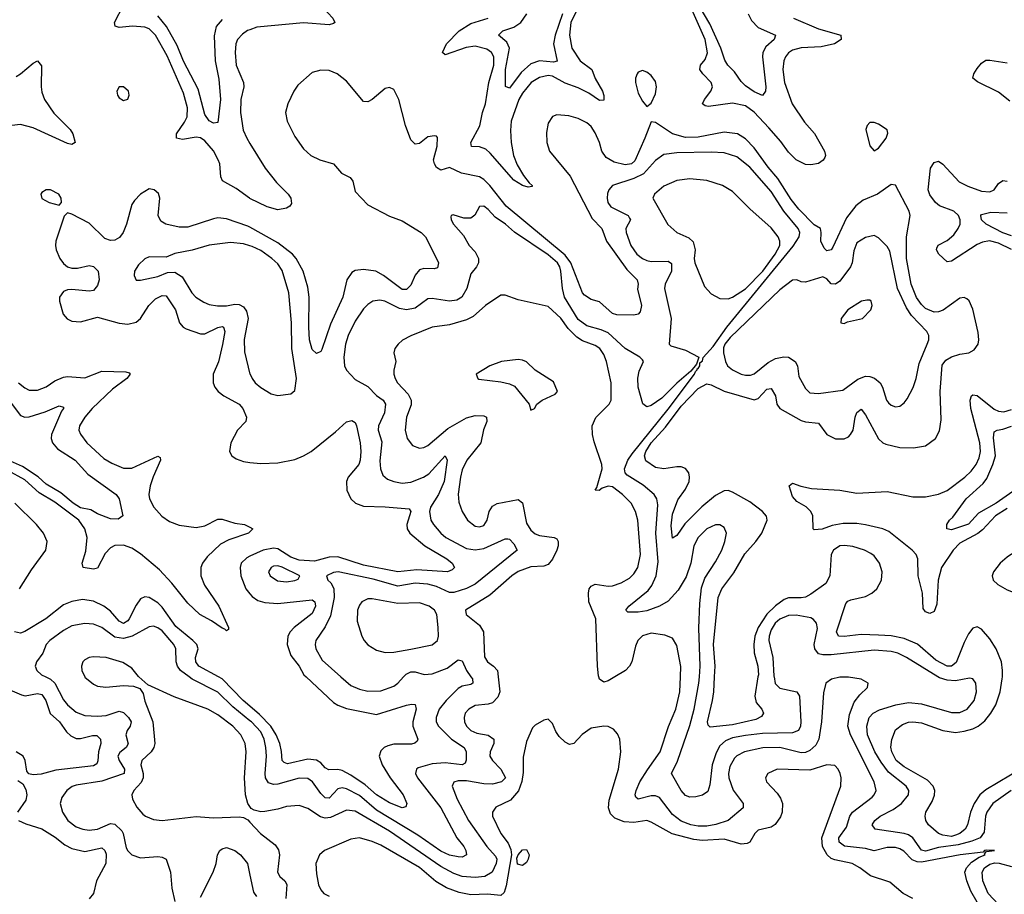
# Model space of a CAD drawing. Header units: inches. Extents: x 1843162 to 1959474, y 907081 to 1016326.
# Tile 377 of 656: x 1898927 to 1903517, y 948987 to 953062. Entities that reach past the tile are written whole.
import ezdxf

# ---------------------------------------------------------------- set-up
doc = ezdxf.new("R2010")
doc.units = ezdxf.units.IN
doc.header["$MEASUREMENT"] = 0
for name, color, linetype in [('B8994', 7, 'Continuous'), ('B8995', 7, 'Continuous'), ('B9904', 7, 'Continuous'), ('B9905', 7, 'Continuous')]:
    doc.layers.add(name, color=color, linetype=linetype)

msp = doc.modelspace()

# ---------------------------------------------------------------- linework, layer by layer
at = {"layer": 'B8994', "color": 5}
for points, elevation in [([(1899048.5, 950000), (1899070, 949989.1), (1899090, 949970.8), (1899130, 949892.7), (1899149.7, 949869.7), (1899190, 949836.1), (1899230, 949819.2), (1899290, 949817.2), (1899330, 949819.4), (1899390, 949839.3), (1899410, 949834.4), (1899433.9, 949810), (1899446, 949790), (1899441.6, 949770), (1899427.3, 949750), (1899420.8, 949730), (1899431.9, 949688.1), (1899422.5, 949670), (1899392.9, 949647.1), (1899384.5, 949630), (1899389.6, 949610), (1899414.4, 949570), (1899413.3, 949550), (1899310, 949514.5), (1899190, 949495.3), (1899171.7, 949488.3), (1899145.8, 949470), (1899122.5, 949437.5), (1899115.2, 949410), (1899126.7, 949370), (1899150.3, 949330), (1899190, 949301.6), (1899220.5, 949290), (1899250, 949285.7), (1899290, 949290.1), (1899350, 949316), (1899370, 949312.7), (1899402.6, 949282.6), (1899409.7, 949269.7), (1899422.6, 949202.6), (1899430, 949189.2), (1899450, 949171.2), (1899490, 949156.3), (1899570, 949162.7), (1899590, 949159.4), (1899608.8, 949150), (1899630.2, 949090), (1899635.6, 949015.6), (1899650, 948953.4)], 640), ([(1899229.6, 950000), (1899230, 949999.1), (1899270, 949966), (1899290, 949957.3), (1899328.5, 949951.5), (1899410, 949958.9), (1899457.1, 949957.1), (1899486, 949946), (1899502.8, 949922.8), (1899510, 949886.8), (1899547.5, 949790), (1899556.3, 949690), (1899552.2, 949670), (1899539.5, 949650), (1899495.3, 949610), (1899490.8, 949590), (1899502, 949550), (1899501.5, 949530), (1899492.1, 949507.9), (1899458.3, 949470), (1899448.9, 949450), (1899452.2, 949430), (1899472.5, 949392.5), (1899500, 949360), (1899513.4, 949350), (1899550, 949335.6), (1899590, 949330.2), (1899750, 949349), (1899830, 949342.7), (1899950, 949347.7), (1899970, 949344.6), (1899990, 949334.4), (1900000, 949323.5)], 660), ([(1900000, 949395.3), (1899989.8, 949409.8), (1899978.8, 949450), (1899975.2, 949530), (1899982.8, 949650), (1899978, 949690), (1899958.1, 949730), (1899920.6, 949770), (1899850, 949823), (1899803.1, 949850), (1899646.9, 949906.9), (1899523.3, 949963.3), (1899482, 950000)], 660), ([(1900000, 949795.3), (1899920.1, 949860.1), (1899850, 949928.6), (1899730, 949989.9), (1899716.5, 950000)], 640), ([(1900000, 949862.9), (1899968.4, 949890), (1899871.2, 949990), (1899853.1, 950000)], 620), ([(1898870, 949944.4), (1898935.6, 949915.6), (1898951.7, 949911.7), (1899010, 949923.1), (1899030, 949918.4), (1899048.1, 949890), (1899069.2, 949829.2), (1899111.9, 949790), (1899144.4, 949744.4), (1899164.8, 949724.8), (1899190, 949712.7), (1899210, 949712.5), (1899266, 949726), (1899285.9, 949725.9), (1899303.9, 949710), (1899305.5, 949690), (1899293.6, 949650), (1899291.2, 949608.8), (1899285.7, 949594.3), (1899270, 949585.6), (1899094.9, 949565.1), (1899027.1, 949547.1), (1898990, 949542.7), (1898968.5, 949548.5), (1898960.1, 949560.1), (1898952.8, 949610), (1898943.1, 949630), (1898910, 949649.8)], 620), ([(1898917.5, 949517.5), (1898940.8, 949500.8), (1898955, 949475), (1898959.5, 949450), (1898954.6, 949425.4), (1898916, 949370)], 620), ([(1898921.3, 949330), (1898954.6, 949314.6), (1899030, 949292.1), (1899092.7, 949252.7), (1899136.8, 949216.8), (1899170, 949200.1), (1899230, 949186.5), (1899310, 949202.5), (1899323.5, 949190), (1899330, 949174.4), (1899328.5, 949130), (1899285.1, 949050), (1899270.9, 948990), (1899250, 948966)], 620), ([(1899770, 948973.4), (1899828, 949090), (1899842.4, 949130), (1899848.5, 949170), (1899859.3, 949190), (1899870, 949198.9), (1899890, 949204), (1899930, 949190.9), (1899956.5, 949170), (1899988.2, 949130), (1900000, 949075.9)], 640)]:
    msp.add_lwpolyline(points, dxfattribs=dict(at, elevation=elevation))
at = {"layer": 'B8995', "color": 5}
for points, elevation in [([(1900000, 952229.3), (1899998.5, 952230), (1899935.6, 952275.6), (1899871.7, 952311.7), (1899865, 952330), (1899859.7, 952390), (1899852.5, 952410), (1899830.7, 952450.7), (1899790, 952498.2), (1899770, 952511.1), (1899750, 952515.2), (1899684.8, 952504.8), (1899656.9, 952510), (1899658, 952530), (1899695.6, 952584.4), (1899708, 952610), (1899708.6, 952651.4), (1899690, 952719.8), (1899614.3, 952894.3), (1899559, 952990), (1899530, 953019.2), (1899510, 953028.1), (1899452.1, 953032.1), (1899390, 953026.4), (1899371.4, 953031.4), (1899368.5, 953050), (1899409.9, 953130)], 580), ([(1899870, 953062.5), (1899843.1, 953030), (1899833.4, 952986.6), (1899838.4, 952870), (1899854.6, 952785.4), (1899863.2, 952690), (1899850, 952584), (1899830, 952580.5), (1899810, 952591.2), (1899790, 952620.7), (1899758.8, 952738.8), (1899690, 952869), (1899661.4, 952941.4), (1899610.7, 953030), (1899570, 953079.7)], 560), ([(1900000, 953015.7), (1899988.6, 953011.4), (1899964.7, 952995.3), (1899942.5, 952970), (1899934.1, 952950), (1899931.2, 952908.8), (1899935.7, 952850), (1899970.5, 952770), (1899971, 952750), (1899958, 952690), (1899955.4, 952630), (1899967.8, 952547.8), (1899985.2, 952510), (1900000, 952486.1)], 580), ([(1898910, 952797.9), (1898930.2, 952809.8), (1898990, 952860.2), (1899010.1, 952870.1), (1899027.9, 952847.9), (1899026.1, 952750), (1899030, 952724.4), (1899042.7, 952690), (1899086, 952626), (1899161.5, 952550), (1899173.9, 952530), (1899184.9, 952490), (1899170, 952480.4), (1899150, 952485.6), (1898990, 952559), (1898930, 952573.3), (1898889.9, 952569.9)], 580), ([(1900000, 952095.2), (1899990, 952100.8), (1899890, 952134.7), (1899850, 952138.5), (1899830, 952135.1), (1899710, 952095.9), (1899670, 952095.8), (1899607.3, 952110), (1899584.2, 952124.2), (1899572.2, 952150), (1899579.2, 952230), (1899572.9, 952252.9), (1899553.2, 952270), (1899530, 952274.5), (1899490, 952249.5), (1899461, 952219), (1899450, 952200.9), (1899424.6, 952110), (1899408.4, 952070), (1899392.6, 952047.4), (1899370, 952034.6), (1899350, 952032.7), (1899323.1, 952043.1), (1899250, 952113.5), (1899170, 952156), (1899150, 952162), (1899133.7, 952146.3), (1899095.5, 952030), (1899093.4, 952010), (1899096.5, 951990), (1899113.2, 951950), (1899130, 951926.2), (1899150, 951911.1), (1899170, 951904.8), (1899195.7, 951904.3), (1899250, 951916.1), (1899270, 951912.7), (1899292.4, 951890), (1899296.5, 951850), (1899290, 951823.7), (1899270, 951800.7), (1899250, 951796.9), (1899170, 951805), (1899150, 951804.1), (1899130, 951796.1), (1899112.7, 951770), (1899112.4, 951750), (1899129.5, 951689.5), (1899148.2, 951668.2), (1899170, 951657.2), (1899210, 951654.7), (1899290, 951676.2), (1899390, 951647.8), (1899430, 951642.9), (1899470, 951653), (1899490, 951669.2), (1899529.3, 951730), (1899559, 951761), (1899590, 951776.4), (1899610, 951775.3), (1899652.9, 951710), (1899671.6, 951650), (1899689.3, 951629.3), (1899701.9, 951621.9), (1899770, 951598.2), (1899790, 951598), (1899850, 951628.3), (1899870, 951633.3), (1899877.4, 951630), (1899882.8, 951610), (1899872, 951548), (1899852.7, 951467.3), (1899828.7, 951410), (1899828.4, 951370), (1899836.6, 951350), (1899851.9, 951330), (1899878.8, 951310), (1899950.1, 951270), (1899966.1, 951250), (1899984.2, 951210), (1899981.1, 951190), (1899942, 951150), (1899910.3, 951090), (1899905.3, 951050), (1899914.9, 951030), (1899935.3, 951015.3), (1899970, 951003.2), (1900000, 950999.5)], 620), ([(1900000, 952008.2), (1899970, 952017.6), (1899910, 952024.2), (1899810, 952012.2), (1899730, 951988.7), (1899650, 951973.3), (1899610, 951956), (1899530, 951958), (1899510, 951948.3), (1899480, 951920), (1899462.3, 951890), (1899459.5, 951870), (1899470, 951848.7), (1899490, 951849.1), (1899570, 951866.1), (1899615.7, 951884.3), (1899650, 951885.2), (1899683.7, 951863.7), (1899729.6, 951789.6), (1899747.7, 951770), (1899785.6, 951745.6), (1899810, 951735.6), (1899848.4, 951728.4), (1899890, 951729.6), (1899930, 951736.9), (1899950, 951735.6), (1899970, 951724.1), (1899984.1, 951704.1), (1899991.6, 951670), (1899972.6, 951572.6), (1899974.2, 951514.2), (1900000, 951411.1)], 640), ([(1898921.5, 951370), (1898950, 951346.4), (1898970, 951336.2), (1899010, 951335.5), (1899050, 951350.7), (1899090, 951379.9), (1899130, 951396.6), (1899150, 951400.1), (1899230, 951394.1), (1899310, 951423.7), (1899421.2, 951421.2), (1899437, 951417), (1899441.1, 951410), (1899426.2, 951390), (1899358.8, 951341.2), (1899264.7, 951250), (1899230.7, 951210), (1899204.8, 951170), (1899202.7, 951150), (1899210.1, 951130.1), (1899239.8, 951090), (1899318.1, 951018.1), (1899355.4, 950995.4), (1899410, 950972.2), (1899450, 950973.2), (1899570, 951028.8), (1899582, 951022), (1899583.6, 951010), (1899548.3, 950931.7), (1899534.9, 950890), (1899528.2, 950850), (1899531.8, 950830), (1899552.1, 950790), (1899589.4, 950749.4), (1899624.5, 950724.5), (1899670, 950707.3), (1899750, 950695.7), (1899790, 950703.4), (1899850, 950734.6), (1899870, 950735.3), (1899930, 950716.6), (1899974.8, 950710), (1900000, 950697)], 580), ([(1898803.3, 951383.3), (1898930, 951217.5), (1898950, 951209.5), (1898970, 951212), (1899045, 951235), (1899110, 951262.6), (1899130, 951256), (1899131.4, 951250), (1899121.7, 951238.3), (1899074.1, 951130), (1899072.7, 951110), (1899079.5, 951090), (1899102.9, 951062.9), (1899184.9, 951010), (1899244.6, 950944.6), (1899376.3, 950850), (1899390.4, 950830), (1899406.8, 950750), (1899385.8, 950734.2), (1899350, 950736.9), (1899290, 950759.7), (1899257.5, 950777.5), (1899210, 950788.3), (1899175.7, 950810), (1899117.6, 950857.6), (1899050, 950898.1), (1899012.8, 950932.8), (1898940.4, 950980.4), (1898870, 951011.8)], 560), ([(1900000, 950676.4), (1899993.7, 950670), (1899901.4, 950638.6), (1899862, 950618), (1899800.4, 950559.6), (1899779, 950530), (1899770.5, 950510), (1899771.4, 950470), (1899787.5, 950427.5), (1899855.1, 950330), (1899900.3, 950230), (1899899.6, 950220.4), (1899890, 950214), (1899882.6, 950222.6), (1899870, 950226.5), (1899820.7, 950260.7), (1899767.1, 950290), (1899710, 950343.7), (1899636.1, 950436.1), (1899578.3, 950498.3), (1899490, 950573.7), (1899450, 950600.3), (1899410, 950612.9), (1899370, 950611.9), (1899350, 950601), (1899324.5, 950575.5), (1899290, 950506.5), (1899270, 950501.4), (1899222, 950510), (1899217.3, 950530), (1899234.4, 950585.6), (1899241.3, 950650), (1899230.6, 950690), (1899201.7, 950730), (1899090, 950813.4), (1899017.6, 950857.6), (1898950, 950917.8), (1898790, 951004.3)], 580), ([(1898926.2, 950410), (1898981.6, 950498.4), (1899047.9, 950590), (1899053.9, 950630), (1899038.1, 950670), (1899005.2, 950710), (1898903.4, 950810)], 620), ([(1900000, 950561.7), (1899985.2, 950554.8), (1899959.6, 950530), (1899953.9, 950510), (1899958.1, 950470), (1899981, 950410), (1900000, 950387)], 620), ([(1899853.1, 950000), (1899762.3, 950050), (1899748.1, 950070), (1899746.9, 950090), (1899757.9, 950130), (1899751.9, 950150), (1899733.6, 950170), (1899654.2, 950234.2), (1899590, 950325.4), (1899570, 950344.6), (1899530, 950369.2), (1899510, 950372.3), (1899490, 950363.5), (1899470, 950334.5), (1899437.2, 950270), (1899430, 950260.4), (1899410, 950249), (1899390, 950259.3), (1899350, 950306.5), (1899318.1, 950330), (1899270, 950352.4), (1899220, 950360), (1899170, 950351.2), (1899130, 950335.4), (1899048.8, 950270), (1898950, 950210.8), (1898930, 950203.7), (1898903.1, 950210)], 620), ([(1899716.5, 950000), (1899676.6, 950030), (1899662.2, 950050), (1899656.4, 950070), (1899654.3, 950130), (1899645.9, 950150), (1899590, 950214), (1899570, 950229.1), (1899550, 950235.4), (1899530, 950232.6), (1899450.4, 950189.6), (1899410, 950177.9), (1899370, 950185.5), (1899310, 950229.2), (1899270, 950245.7), (1899230, 950248.5), (1899170, 950237.2), (1899130, 950216.3), (1899067.1, 950170), (1899050.2, 950150), (1899034.7, 950110), (1899004.9, 950070), (1899001.4, 950058.6), (1898999, 950050), (1899006.5, 950030), (1899028.9, 950010), (1899048.5, 950000)], 640), ([(1899482, 950000), (1899481, 950001), (1899450, 950040.7), (1899407.6, 950067.6), (1899330, 950090.6), (1899270, 950094), (1899250, 950090.9), (1899230, 950079.7), (1899220.3, 950070), (1899214.9, 950050), (1899216.5, 950030), (1899229.6, 950000)], 660)]:
    msp.add_lwpolyline(points, dxfattribs=dict(at, elevation=elevation))
at = {"layer": 'B8995', "color": 5, "elevation": 620}
for points in [[(1899410, 952749.3), (1899390, 952749), (1899379.1, 952730), (1899383, 952710), (1899390, 952698.8), (1899410, 952685.5), (1899430, 952691.3), (1899437, 952710), (1899433.6, 952730)], [(1899070, 952269.4), (1899050, 952269.3), (1899030, 952257.2), (1899025.5, 952250), (1899030, 952228.4), (1899064.7, 952210), (1899110, 952198), (1899122, 952210), (1899119.3, 952230), (1899109, 952250)]]:
    msp.add_lwpolyline(points, close=True, dxfattribs=at)
at = {"layer": 'B9904', "color": 5}
for points, elevation in [([(1901157.1, 950000), (1901165.5, 949930), (1901155.2, 949904.8), (1901130, 949879.3), (1901110, 949872.1), (1901050, 949866), (1901020.8, 949850), (1901003.8, 949830), (1900998.4, 949810), (1901000.6, 949790), (1901010.2, 949770), (1901030.2, 949750), (1901057.8, 949737.8), (1901110, 949727.9), (1901137.6, 949710), (1901137.3, 949690), (1901120.6, 949650), (1901118.9, 949630), (1901130.8, 949610), (1901169.6, 949570), (1901190.7, 949530), (1901173.2, 949510), (1901130, 949500.1), (1901090, 949500.8), (1901010, 949515.9), (1900970, 949515.6), (1900950.2, 949509.8), (1900942.7, 949490), (1900965.9, 949430), (1901018.9, 949330), (1901105, 949210), (1901144.8, 949164.8), (1901150.7, 949150), (1901148.3, 949130), (1901129.4, 949090), (1901094.6, 949070), (1901050, 949065.6), (1900990, 949069.6), (1900950, 949083.7), (1900890, 949115.6), (1900650, 949281), (1900490, 949374.8), (1900450, 949379.4), (1900375.9, 949344.1), (1900350, 949341.1), (1900328.2, 949348.2), (1900270, 949386.1), (1900230, 949400.2), (1900170, 949396.2), (1900130, 949382.9), (1900070, 949372.3), (1900050, 949371.6), (1900018.9, 949378.9), (1900006.3, 949386.3), (1900000, 949395.3)], 660), ([(1901030.4, 950000), (1901037.7, 949990), (1901039.6, 949970), (1901030, 949964.3), (1900990, 949956.9), (1900970, 949946.4), (1900914, 949890), (1900882.2, 949850), (1900867.9, 949810), (1900867.9, 949790), (1900878.5, 949770), (1900939.8, 949710), (1900999.3, 949670), (1901008.7, 949650), (1901008.6, 949611.4), (1901002.8, 949597.2), (1900989.4, 949590.6), (1900910, 949599.9), (1900850, 949594.9), (1900784.6, 949575.4), (1900776, 949570), (1900771.2, 949550), (1900780.6, 949530), (1900890.6, 949390), (1900964.2, 949250), (1900996.6, 949210), (1901007.2, 949190), (1901009, 949170), (1900990, 949159.1), (1900970, 949160.9), (1900930, 949169.5), (1900890, 949188.4), (1900782.7, 949262.7), (1900590, 949378.3), (1900510, 949446.4), (1900450, 949477.8), (1900430, 949482.6), (1900410, 949478.1), (1900370, 949434.5), (1900350, 949435.6), (1900330, 949456.5), (1900291.5, 949511.5), (1900270, 949525.6), (1900230, 949527.4), (1900130, 949499.2), (1900110, 949498.1), (1900086.6, 949506.6), (1900073.1, 949530), (1900071.2, 949550), (1900077.8, 949630), (1900074.1, 949670), (1900066.6, 949710), (1900050, 949744), (1900006.5, 949790), (1900000, 949795.3)], 640), ([(1900262.5, 950000), (1900390, 949881.2), (1900410, 949867.8), (1900450, 949851.9), (1900590, 949824.2), (1900730, 949867.8), (1900753, 949873), (1900771, 949871), (1900775.5, 949850), (1900759.5, 949790), (1900759.8, 949770), (1900783.2, 949710), (1900779, 949701), (1900769.3, 949690.7), (1900753.8, 949686.2), (1900670, 949685.7), (1900642.1, 949677.9), (1900625.4, 949670), (1900610, 949654.6), (1900601.8, 949630), (1900615.8, 949590), (1900654, 949530), (1900715, 949450), (1900731.5, 949410), (1900726.2, 949393.8), (1900710, 949389.9), (1900650, 949413.5), (1900590, 949449.9), (1900536.7, 949496.7), (1900470, 949541.9), (1900430, 949563), (1900410, 949568.3), (1900367, 949567), (1900350, 949575.2), (1900330, 949598.5), (1900310, 949611.1), (1900270, 949616.2), (1900175.3, 949595.3), (1900160.2, 949600.2), (1900150.4, 949610.4), (1900147.4, 949652.6), (1900138.9, 949690), (1900121.8, 949730), (1900097.8, 949770), (1900044.6, 949824.6), (1900000, 949862.9)], 620), ([(1900423.7, 950000), (1900470, 949958.9), (1900510, 949942.7), (1900550, 949933.7), (1900610, 949934.6), (1900670, 949955.9), (1900690, 949970.2), (1900716.6, 950000)], 640), ([(1901701.2, 950000), (1901670, 949981), (1901650, 949974.7), (1901630, 949989.3), (1901626.8, 950000)], 660), ([(1903390.5, 948950.5), (1903361.1, 949001.1), (1903342.5, 949050), (1903333.4, 949090), (1903340.2, 949110), (1903364.4, 949135.6), (1903399.9, 949160.1), (1903427.1, 949170), (1903424.5, 949175.5), (1903433.7, 949186.3), (1903471.3, 949191.3), (1903431.6, 949191.6), (1903423.8, 949190), (1903417.7, 949182.3), (1903310.4, 949170), (1903130, 949136.5), (1903110, 949138.2), (1903086.8, 949146.8), (1903047.6, 949187.6), (1903030, 949199.1), (1903010, 949204.7), (1902970, 949204.3), (1902910, 949189.5), (1902870, 949200.3), (1902771.1, 949211.1), (1902746.8, 949230), (1902745.3, 949250), (1902780.6, 949299.4), (1902796.7, 949350), (1902808.7, 949370), (1902900.1, 949439.9), (1902910.6, 949450), (1902919.1, 949470), (1902909.9, 949510), (1902799, 949730), (1902787.4, 949770), (1902795, 949825), (1902817.4, 949882.6), (1902843.6, 949916.4), (1902879.5, 949950), (1902882.7, 949970), (1902848.7, 949988.7), (1902790, 949999), (1902750, 949998.6), (1902711, 949989), (1902685.2, 949970), (1902673.8, 949926.2), (1902664.3, 949790), (1902651.5, 949710), (1902637.8, 949682.2), (1902610, 949656.3), (1902590, 949646.8), (1902570, 949645.8), (1902470, 949670.3), (1902390.5, 949669.5), (1902306, 949650), (1902270, 949632.4), (1902258.7, 949621.3), (1902237.2, 949582.8), (1902231.6, 949550), (1902233.2, 949530), (1902252.5, 949472.5), (1902298.6, 949410), (1902299.1, 949390), (1902229.1, 949330), (1902172.6, 949312.6), (1902130, 949304.9), (1902090, 949304.3), (1902054.7, 949310), (1902010, 949328.1), (1901970, 949357.8), (1901910, 949438.4), (1901890, 949446), (1901870, 949445.1), (1901810, 949429.3), (1901799.6, 949439.6), (1901796, 949450), (1901800.2, 949470), (1901818, 949510), (1901852.8, 949567.2), (1901912.5, 949650), (1901951.7, 949768.3), (1901985.8, 949850), (1902003.9, 949930), (1902006.5, 950000)], 660), ([(1902443.1, 950000), (1902448.7, 949968.7), (1902470, 949947.8), (1902550, 949930.9), (1902561.5, 949910), (1902568.4, 949790), (1902566.9, 949770), (1902557.5, 949750), (1902530, 949738.8), (1902390, 949735.4), (1902310, 949726.8), (1902250, 949715), (1902217.5, 949702.5), (1902190, 949679.2), (1902173.4, 949646.6), (1902155.5, 949590), (1902143.6, 949496.4), (1902133.9, 949466.1), (1902110, 949448.5), (1902078.8, 949441.2), (1902050, 949439.8), (1902030, 949446.6), (1902010, 949469.7), (1901965.7, 949550), (1901993.7, 949606.3), (1902050, 949772.6), (1902070.9, 949850), (1902093, 949970), (1902095.4, 950000)], 640), ([(1902368.4, 950000), (1902353.4, 949910), (1902360.6, 949880.6), (1902386, 949850), (1902394.7, 949830), (1902385, 949815), (1902358.3, 949801.7), (1902250, 949776), (1902145.8, 949765.8), (1902135.5, 949775.5), (1902132.3, 949790), (1902156.7, 949890), (1902162.2, 949930), (1902165.7, 950000)], 620), ([(1903548.1, 949470), (1903463.8, 949410), (1903435.8, 949370), (1903429.2, 949350), (1903423.2, 949276.8), (1903404.8, 949250), (1903365.8, 949234.2), (1903302.3, 949217.7), (1903210, 949204.4), (1903150, 949187.5), (1903130, 949192.2), (1903090, 949249.9), (1903070, 949263.7), (1903050, 949270.3), (1902914, 949290), (1902900.8, 949310), (1902913.3, 949330), (1902937.4, 949350), (1902998.6, 949381.4), (1903037, 949410), (1903070.6, 949450), (1903072.2, 949470), (1903059.1, 949490), (1902976.5, 949556.5), (1902942.2, 949602.2), (1902913.9, 949650), (1902879, 949730), (1902875.4, 949770), (1902886.7, 949810), (1902905, 949830), (1902934.3, 949845.7), (1903010.7, 949869.3), (1903070, 949879.7), (1903130, 949874.4), (1903270, 949834.1), (1903310, 949834), (1903343.5, 949850), (1903376.5, 949890), (1903387.9, 949930), (1903383.5, 949970), (1903370, 949991.2), (1903353.9, 949993.9), (1903290, 949981), (1903250, 949984), (1903215.1, 949995.1), (1903207, 950000)], 640), ([(1903603.6, 949576.4), (1903430, 949473.8), (1903402.7, 949450), (1903376.3, 949410), (1903358.5, 949370), (1903344.8, 949310), (1903334.7, 949290), (1903310.1, 949270), (1903290, 949261.7), (1903270, 949256.5), (1903230, 949261.5), (1903209.8, 949270), (1903186, 949290), (1903163.9, 949310), (1903150.7, 949330.7), (1903147.7, 949350), (1903151.6, 949370), (1903181, 949419), (1903191.5, 949448.5), (1903192.2, 949470), (1903185.7, 949490), (1903158.1, 949518.1), (1903050, 949579.9), (1903013.4, 949610), (1902991.8, 949650), (1902988.4, 949671.6), (1902992.6, 949707.4), (1903010, 949753.4), (1903042.1, 949777.9), (1903070, 949788.1), (1903090, 949790.5), (1903130, 949786.3), (1903230, 949750.6), (1903290, 949741.3), (1903330, 949746.2), (1903370, 949758.2), (1903395, 949770), (1903425.4, 949794.6), (1903454.7, 949830), (1903477.8, 949870), (1903497.4, 949930), (1903507.4, 949990), (1903507.7, 950000)], 620), ([(1903090, 948967.3), (1903046, 948990), (1902983, 949043), (1902893.4, 949073.4), (1902843.6, 949110), (1902807.3, 949130), (1902727.3, 949147.3), (1902710, 949154.2), (1902690.8, 949170.8), (1902669, 949210), (1902666.6, 949250), (1902755.3, 949490), (1902755.6, 949530), (1902751.1, 949550), (1902742.4, 949570), (1902726.7, 949586.7), (1902690, 949589.7), (1902610, 949565.4), (1902458, 949570), (1902414, 949550), (1902403.1, 949530), (1902408.9, 949510), (1902458.5, 949458.5), (1902473.9, 949433.9), (1902482.1, 949410), (1902480.9, 949370), (1902473.1, 949346.9), (1902448.6, 949311.4), (1902430, 949298.8), (1902370, 949285), (1902353.4, 949270), (1902330.1, 949229.9), (1902317.3, 949222.7), (1902290, 949220.8), (1902210, 949242.9), (1902110, 949237.3), (1902070, 949241.5), (1901968.5, 949268.5), (1901870, 949322.9), (1901850, 949329.8), (1901790, 949320.7), (1901744.8, 949324.8), (1901701.7, 949341.7), (1901681.2, 949361.2), (1901671.2, 949390), (1901674.8, 949425.2), (1901718.4, 949570), (1901729.8, 949650), (1901724, 949710), (1901713.9, 949733.9), (1901695.5, 949755.5), (1901670, 949768.2), (1901650, 949770.9), (1901590, 949760.4), (1901548.5, 949731.5), (1901510, 949689.4), (1901490, 949684.5), (1901470, 949696), (1901441.7, 949721.7), (1901425.3, 949745.3), (1901410, 949782), (1901390, 949802), (1901370, 949798), (1901330, 949775.3), (1901318, 949762), (1901290, 949699), (1901274, 949626), (1901273.9, 949553.9), (1901267.7, 949512.3), (1901251.6, 949468.4), (1901214.8, 949425.2), (1901146.7, 949393.3), (1901130.2, 949370), (1901131.3, 949350), (1901169, 949270), (1901204.3, 949224.3), (1901215.8, 949195.8), (1901219.7, 949170), (1901194.2, 949025.8), (1901184.8, 948995.2), (1901170, 948980.9), (1901107.3, 948987.3), (1901030, 948984.1), (1900975.7, 948995.7), (1900916.4, 949016.4), (1900866.6, 949046.6), (1900790, 949110.8), (1900610, 949215.3), (1900570, 949233.3), (1900510, 949249), (1900470, 949243.1), (1900347.3, 949190), (1900324.4, 949170), (1900307, 949130), (1900310, 949082), (1900320.3, 949030), (1900330, 949008.2), (1900344.9, 948990), (1900370, 948978.5)], 680), ([(1900000, 949323.5), (1900049.1, 949270), (1900117, 949217), (1900133.3, 949193.3), (1900137.2, 949170), (1900128.7, 949090), (1900139.7, 949070), (1900163.2, 949050), (1900171.9, 949031.9), (1900167.2, 948967.2)], 660), ([(1903610, 948812.4), (1903442, 948990), (1903416.2, 949050), (1903414.3, 949090), (1903424.3, 949110), (1903450, 949126.3), (1903472.5, 949132.5), (1903492.2, 949132.2), (1903550, 949115.9)], 640), ([(1900000, 949075.9), (1900017.2, 948997.2), (1900030, 948976.5)], 640)]:
    msp.add_lwpolyline(points, dxfattribs=dict(at, elevation=elevation))
at = {"layer": 'B9904', "color": 5, "elevation": 680}
msp.add_lwpolyline([(1901270, 949120.4), (1901246.9, 949126.9), (1901244.4, 949155.6), (1901249.8, 949170.2), (1901270, 949193.4), (1901290, 949194.9), (1901301.6, 949170), (1901297.8, 949150), (1901290, 949135.4)], close=True, dxfattribs=at)
at = {"layer": 'B9905', "color": 5}
for points, elevation in [([(1900000, 953263.6), (1900050, 953246.3), (1900090, 953236.9), (1900115.5, 953235.5), (1900150, 953240.9), (1900210, 953267.1), (1900230, 953271.5), (1900266.9, 953266.9), (1900284.2, 953250), (1900276.4, 953210), (1900279.1, 953190), (1900292.4, 953170), (1900386.9, 953070), (1900395.2, 953050), (1900390, 953044), (1900370, 953038.2), (1900250, 953047.4), (1900032.3, 953027.7), (1900000, 953015.7)], 580), ([(1902322.6, 953090), (1902338.5, 953058.5), (1902370, 953025.8), (1902450.2, 952990), (1902444.4, 952970), (1902404.8, 952935.2), (1902391.3, 952910), (1902388.8, 952890), (1902404.7, 952750), (1902403.7, 952730), (1902390.2, 952709.8), (1902350, 952726.8), (1902310, 952754.7), (1902290, 952774.7), (1902258.8, 952818.8), (1902228.1, 952850), (1902214.1, 952874.1), (1902195, 952930), (1902143.2, 953043.2), (1902068.8, 953170)], 560), ([(1901526.1, 953110), (1901495.5, 953050), (1901489.1, 952990), (1901501, 952930), (1901540.1, 952870), (1901594.4, 952830), (1901608.7, 952788.7), (1901643, 952730), (1901650.5, 952709.5), (1901650, 952687.9), (1901630, 952685.6), (1901579.2, 952719.2), (1901530, 952744.4), (1901470, 952767.1), (1901410, 952798.7), (1901390, 952802.3), (1901350, 952792.8), (1901310.8, 952769.2), (1901270, 952720.6), (1901253, 952690), (1901217.7, 952590), (1901214.1, 952545.9), (1901217.3, 952490), (1901229.4, 952429.4), (1901246.5, 952386.5), (1901275.6, 952335.6), (1901301.4, 952301.4), (1901315.6, 952290), (1901315.1, 952284.9), (1901297.4, 952282.6), (1901270, 952289.3), (1901230, 952315.2), (1901120.5, 952440.5), (1901099.3, 952459.3), (1901070, 952469.3), (1901032.1, 952472.1), (1901029.9, 952490), (1901071.6, 952568.4), (1901084.4, 952630), (1901098.4, 952670), (1901113.3, 952770), (1901136.7, 952850), (1901136.9, 952890), (1901126.3, 952910), (1901104.7, 952924.7), (1901050, 952938.8), (1901007.4, 952932.6), (1900910, 952898.4), (1900898, 952910), (1900916, 952950), (1900976, 953010), (1901030, 953044.6), (1901109.8, 953070)], 580), ([(1901457, 953090), (1901422.5, 952990), (1901415.3, 952950), (1901431.6, 952868.4), (1901415.5, 952864.5), (1901350, 952869.9), (1901310, 952857.1), (1901264.2, 952815.8), (1901210, 952743.1), (1901191.1, 952751.1), (1901191.2, 952830), (1901210.7, 952930), (1901196.9, 952956.9), (1901158, 952990), (1901178.9, 953010), (1901230, 953027), (1901263, 953050), (1901290.8, 953089.2)], 560), ([(1902533.6, 953070), (1902650, 953020.3), (1902754.3, 952990), (1902756.5, 952970), (1902725.7, 952950), (1902663.6, 952936.4), (1902570, 952930.7), (1902530, 952919.7), (1902510, 952907.7), (1902496.2, 952890), (1902488.3, 952870), (1902484.8, 952830), (1902491.6, 952770), (1902527.6, 952670), (1902585.3, 952585.3), (1902631.6, 952531.6), (1902678.8, 952450), (1902683.2, 952430), (1902679.6, 952420.4), (1902672.2, 952407.8), (1902650, 952392.5), (1902614.4, 952385.6), (1902590, 952388.2), (1902546, 952410), (1902510, 952444.7), (1902474.4, 952494.4), (1902418.5, 952558.5), (1902350, 952631), (1902310, 952660.3), (1902250, 952673.1), (1902138.3, 952658.3), (1902121.5, 952661.5), (1902109.9, 952669.9), (1902119, 952690), (1902148.2, 952730), (1902156.3, 952750), (1902149.9, 952770), (1902111.1, 952810), (1902097.8, 952830), (1902099.9, 952850), (1902122.6, 952877.4), (1902132.6, 952907.4), (1902121.5, 952970), (1902059.5, 953110)], 580), ([(1903542.5, 952682.5), (1903490, 952725.3), (1903392.3, 952772.3), (1903369.5, 952789.5), (1903375, 952810), (1903390, 952834.6), (1903410, 952859.1), (1903430, 952873.1), (1903450, 952873.9), (1903530, 952861.7)], 580), ([(1902165.7, 950000), (1902168.3, 950050), (1902161.6, 950150), (1902182.8, 950370), (1902200.2, 950410), (1902256, 950484), (1902306.5, 950573.5), (1902358.7, 950630), (1902386.5, 950670), (1902411.9, 950730), (1902408, 950748), (1902389.1, 950770), (1902330, 950815.6), (1902250, 950860.9), (1902230, 950867.9), (1902210, 950867), (1902170, 950844.9), (1902107.2, 950792.8), (1902027.3, 950712.7), (1901990, 950659.2), (1901970, 950647), (1901963, 950703), (1901970, 950757.4), (1901995.1, 950824.9), (1902030, 950875), (1902047.2, 950910), (1902049.9, 950930), (1902045.8, 950950), (1902030.8, 950970.8), (1902010, 950978.7), (1901990, 950979.4), (1901930, 950969), (1901890, 950974.8), (1901846, 951006), (1901838.6, 951030), (1901845.8, 951050), (1901870.7, 951090), (1901936.9, 951163.1), (1902010, 951261.6), (1902090, 951343.4), (1902130, 951366.1), (1902150, 951361.2), (1902211.5, 951331.5), (1902350, 951290.1), (1902370, 951297.5), (1902410, 951340.6), (1902430, 951343.9), (1902449.5, 951310), (1902456.6, 951270), (1902470.2, 951250), (1902570, 951194), (1902590, 951187.6), (1902650, 951181.4), (1902689.7, 951129.7), (1902730, 951109.5), (1902770, 951108.8), (1902790, 951118.7), (1902800.2, 951130), (1902811.5, 951150), (1902821.1, 951210), (1902828.7, 951231.3), (1902850, 951247.1), (1902870, 951220.2), (1902930, 951108.4), (1902950, 951090.9), (1902964.6, 951084.6), (1903030, 951069.4), (1903093.3, 951066.7), (1903150, 951077.1), (1903195.6, 951110), (1903214.2, 951145.8), (1903223, 951197), (1903217.3, 951330), (1903227.4, 951452.6), (1903244.3, 951475.7), (1903270, 951490.5), (1903310, 951503.9), (1903351.8, 951510), (1903376.7, 951523.3), (1903394.8, 951550), (1903398.1, 951570), (1903395.4, 951604.6), (1903370, 951714), (1903352.3, 951752.3), (1903341.9, 951761.9), (1903330, 951767.2), (1903310, 951763.9), (1903231.2, 951708.8), (1903210, 951700.6), (1903190, 951700.1), (1903150, 951716.1), (1903130, 951734.8), (1903107.4, 951767.4), (1903083, 951830), (1903061.5, 951950), (1903061.4, 952050), (1903077.7, 952150), (1903072.5, 952170), (1903010, 952291.1), (1902990, 952295.1), (1902925.2, 952250), (1902858.4, 952221.6), (1902825.3, 952194.7), (1902780.7, 952139.3), (1902718.1, 952001.9), (1902710, 951989.8), (1902690, 951985.6), (1902677.4, 951997.4), (1902661.6, 952030), (1902663.5, 952070), (1902659.3, 952090), (1902630, 952107.1), (1902559, 952179), (1902523.9, 952223.9), (1902461.7, 952321.7), (1902415.6, 952375.6), (1902350, 952464.9), (1902310, 952507), (1902273.5, 952530), (1902210, 952538.7), (1902090, 952515.6), (1902030, 952513.9), (1901970.2, 952530.2), (1901890, 952582.6), (1901870, 952586.6), (1901841.7, 952510), (1901795, 952405), (1901778.4, 952390), (1901750, 952386.4), (1901698.3, 952398.3), (1901660.6, 952420.6), (1901639.9, 952450), (1901629.5, 952490), (1901610, 952535.2), (1901590, 952564.2), (1901570, 952581), (1901530, 952601.3), (1901486.2, 952613.8), (1901430, 952619.2), (1901410, 952611.1), (1901390, 952580.9), (1901382.7, 952537.3), (1901384.1, 952490), (1901397.1, 952450), (1901493.3, 952333.3), (1901595.4, 952135.4), (1901639.8, 952090), (1901662.7, 952030), (1901757.6, 951897.6), (1901805.6, 951850), (1901809.3, 951830), (1901806.4, 951806.4), (1901826, 951730), (1901818.8, 951701.2), (1901810, 951689.8), (1901790, 951685), (1901710, 951686.6), (1901690, 951693.7), (1901630, 951748), (1901590, 951759.1), (1901559.2, 951779.2), (1901549.9, 951790), (1901495.2, 951930), (1901470, 951965.6), (1901194.1, 952194.1), (1901118, 952290), (1901090, 952317.7), (1901069.9, 952329.9), (1900986.5, 952346.5), (1900930, 952374.3), (1900890, 952360.7), (1900870, 952374.2), (1900859.9, 952390), (1900855.6, 952410), (1900873.5, 952473.5), (1900873.8, 952513.8), (1900870, 952519.6), (1900861, 952521), (1900830, 952516.5), (1900790, 952485.6), (1900770, 952482.5), (1900750, 952502.5), (1900725.9, 952570), (1900694, 952690), (1900670, 952736.9), (1900650, 952746), (1900630, 952741.5), (1900570, 952690.6), (1900550, 952680.2), (1900530, 952681.4), (1900450, 952775.7), (1900406.6, 952810), (1900370, 952825), (1900330, 952827.3), (1900290, 952816.8), (1900223.5, 952756.5), (1900204.2, 952730), (1900175.9, 952670), (1900166.5, 952630), (1900173.8, 952590), (1900210, 952518), (1900250, 952461.3), (1900284, 952430), (1900326.4, 952410), (1900390, 952390.8), (1900427.1, 952347.1), (1900467.3, 952327.3), (1900479.3, 952310), (1900490, 952261.8), (1900550, 952199), (1900650, 952146), (1900710, 952125.3), (1900798, 952070), (1900817.8, 952050), (1900870.2, 951950), (1900879.1, 951930), (1900874.4, 951905.6), (1900858.6, 951901.4), (1900810, 951902.3), (1900790, 951896), (1900770, 951872.4), (1900750, 951825.6), (1900730, 951804.7), (1900710, 951805), (1900622.9, 951870), (1900586.3, 951890), (1900530, 951898.5), (1900490, 951892.8), (1900475.2, 951884.8), (1900451.4, 951850), (1900432.8, 951770), (1900375.8, 951644.2), (1900334.5, 951525.5), (1900330, 951515.8), (1900310, 951506.6), (1900290, 951525.4), (1900278.3, 951570), (1900274.3, 951630), (1900275.3, 951770), (1900270, 951816.3), (1900247.8, 951890), (1900215.9, 951950), (1900199, 951970), (1900130, 952022.3), (1900000, 952095.2)], 620), ([(1900000, 952486.1), (1900071, 952371), (1900123.8, 952303.8), (1900178.3, 952250), (1900190.3, 952230), (1900193.7, 952206.3), (1900186, 952194), (1900170, 952184.5), (1900130, 952176.4), (1900080.5, 952190), (1900000, 952229.3)], 580), ([(1902095.4, 950000), (1902099.4, 950050), (1902093.4, 950226.6), (1902097.5, 950342.5), (1902105.8, 950414.2), (1902120.2, 950459.8), (1902170, 950535.2), (1902199.5, 950590), (1902214.6, 950630), (1902221, 950670), (1902210, 950695.6), (1902190, 950708.2), (1902170, 950708.5), (1902130, 950689.8), (1902090.2, 950650), (1902068.9, 950610), (1902055.9, 950530), (1902033.4, 950466.6), (1901996.4, 950403.6), (1901950, 950353), (1901910, 950329), (1901850, 950308.3), (1901810, 950301.2), (1901761.6, 950301.6), (1901751.8, 950310), (1901765.7, 950330), (1901856.9, 950403.1), (1901874.1, 950425.9), (1901893.5, 950470), (1901903.5, 950536.5), (1901891.9, 950670), (1901902.1, 950802.1), (1901897.5, 950830), (1901884.3, 950850), (1901832.7, 950892.7), (1901759.3, 950939.3), (1901749.1, 950950), (1901746.8, 950970), (1901762.3, 951010), (1901781.1, 951038.9), (1901950, 951247.9), (1902073, 951410), (1902076.5, 951423.5), (1902085.6, 951430), (1902084.8, 951435.2), (1902090, 951436.3), (1902096.9, 951450), (1902097.2, 951462.8), (1902110, 951472), (1902112.5, 951487.5), (1902160.2, 951539.8), (1902223.8, 951630), (1902532.8, 952007.2), (1902559.8, 952050), (1902563, 952070), (1902555.9, 952090), (1902489.7, 952169.7), (1902430, 952262), (1902330, 952375.3), (1902270, 952423.2), (1902210, 952441.5), (1902150, 952444.7), (1901990, 952441.7), (1901930, 952434.2), (1901890, 952406.1), (1901835.2, 952344.8), (1901790, 952322.7), (1901690.9, 952289.1), (1901672.6, 952270), (1901667.1, 952252.9), (1901664.8, 952230), (1901668.7, 952210), (1901682, 952190), (1901763.8, 952150), (1901770, 952137.6), (1901773.5, 952130), (1901752.5, 952090), (1901753.6, 952070), (1901776.1, 952010), (1901804.2, 951970), (1901830, 951949), (1901850, 951940.1), (1901870, 951935.5), (1901950, 951937.4), (1901965.5, 951925.5), (1901964.6, 951890), (1901935, 951830), (1901932.3, 951810), (1901963.1, 951670), (1901954.8, 951550), (1901962.8, 951542.8), (1902030, 951522.3), (1902092, 951490), (1902082.3, 951457.7), (1902055.8, 951424.2), (1901990, 951369.1), (1901920.6, 951299.4), (1901870, 951264.6), (1901850, 951258.3), (1901832.2, 951272.2), (1901810.3, 951350), (1901807.7, 951392.3), (1901814.9, 951425.1), (1901834, 951470), (1901830, 951477.2), (1901817.2, 951490), (1901750, 951530.5), (1901670, 951603.1), (1901637, 951617), (1901570, 951635), (1901530, 951664.8), (1901467, 951770), (1901457.2, 951810), (1901449.9, 951890), (1901445.1, 951910), (1901433.8, 951930), (1901390, 951967.3), (1901232.9, 952072.9), (1901191.3, 952110), (1901142.8, 952142.8), (1901110, 952178.2), (1901090, 952192.9), (1901070, 952191.1), (1901048.6, 952151.4), (1901030, 952136.8), (1900996.9, 952136.9), (1900946.9, 952153.1), (1900938, 952150), (1900936, 952144), (1900937.6, 952130), (1900948.9, 952110), (1900995.9, 952055.9), (1901021.3, 952010), (1901050, 951980.9), (1901066.2, 951950), (1901065.6, 951930), (1901056.2, 951910), (1901030, 951878.7), (1901011.3, 951810), (1900987.1, 951770), (1900964.1, 951755.9), (1900930, 951749.9), (1900850, 951763.4), (1900830, 951760.8), (1900770, 951718.1), (1900730, 951709.9), (1900697.2, 951717.2), (1900629.3, 951750.7), (1900604.8, 951755.2), (1900573.4, 951750), (1900550, 951735.3), (1900530, 951715.1), (1900490, 951657.7), (1900457.5, 951590), (1900445.4, 951550), (1900437.7, 951490), (1900440.9, 951450), (1900449.6, 951429.6), (1900490, 951385.7), (1900550, 951352.8), (1900590, 951310.8), (1900621.1, 951290), (1900631.4, 951270), (1900626.8, 951230), (1900599.8, 951170), (1900598, 951150), (1900614.7, 951094.7), (1900606.2, 951006.2), (1900609, 950969), (1900619.8, 950939.8), (1900641.2, 950921.2), (1900670.7, 950910), (1900710, 950903), (1900750, 950907.9), (1900808.7, 950930), (1900834.4, 950945.6), (1900910.2, 951030.2), (1900919.8, 951010), (1900905.9, 950910), (1900879.7, 950850), (1900842.3, 950790), (1900837.5, 950770), (1900843.6, 950730), (1900855.3, 950710), (1900889.5, 950670), (1900913.2, 950650), (1901010, 950597.9), (1901050, 950592.4), (1901090, 950598), (1901190, 950642.9), (1901202.6, 950642.6), (1901210, 950642), (1901230, 950620.2), (1901246.5, 950590), (1901050, 950432), (1901010, 950412.2), (1900950, 950393.4), (1900930, 950393.1), (1900870, 950421), (1900830, 950432.4), (1900770, 950436.5), (1900690, 950422.8), (1900575.2, 950455.2), (1900410.9, 950489.1), (1900390, 950487), (1900357.1, 950470), (1900363.7, 950450), (1900377.5, 950437.5), (1900391.3, 950411.3), (1900393.2, 950370), (1900375.4, 950284.6), (1900350, 950233.7), (1900307.9, 950170), (1900304.8, 950150), (1900307.8, 950130), (1900337.1, 950077.1), (1900423.7, 950000)], 640), ([(1903550, 951990.7), (1903490, 952020.9), (1903448.3, 952031.7), (1903414.8, 952025.2), (1903390, 952014.3), (1903270, 951936.3), (1903250, 951934.5), (1903211.4, 951970), (1903200.5, 951990), (1903202.5, 951997.5), (1903208.4, 952011.6), (1903250, 952033), (1903280.9, 952059.1), (1903302.4, 952090), (1903310.3, 952110), (1903311.4, 952130), (1903303.1, 952150), (1903282.1, 952170), (1903215.4, 952195.4), (1903195.3, 952210), (1903170, 952246.4), (1903161.8, 952270), (1903172.9, 952370), (1903190, 952397.4), (1903210, 952402.4), (1903230, 952389.2), (1903306.9, 952306.9), (1903346.2, 952286.2), (1903410, 952262.7), (1903450, 952260.6), (1903470, 952269.5), (1903490, 952299.7), (1903510, 952313.6), (1903530.2, 952310)], 580), ([(1903550, 952055.8), (1903510, 952069.6), (1903432.4, 952110), (1903409.8, 952130), (1903406.9, 952150), (1903410, 952154), (1903454.3, 952165.7), (1903530, 952163)], 560), ([(1900000, 951411.1), (1900000.3, 951410), (1900010, 951390.6), (1900024.9, 951370), (1900050, 951348.4), (1900098.9, 951318.9), (1900130, 951310.3), (1900190, 951318.4), (1900210, 951334.8), (1900217.3, 951390), (1900194.6, 951530), (1900194, 951650), (1900181.7, 951790), (1900150, 951893.3), (1900130, 951924.1), (1900102, 951950), (1900050, 951986.6), (1900010, 952005), (1900000, 952008.2)], 640), ([(1901626.8, 950000), (1901625.3, 950005.3), (1901619.6, 950050), (1901612.2, 950270), (1901580.5, 950350), (1901578.2, 950390), (1901582, 950410), (1901590, 950422), (1901610, 950431.1), (1901670, 950422.7), (1901690, 950424.8), (1901730, 950438.7), (1901770, 950460.6), (1901790, 950479.6), (1901808.2, 950510), (1901820.2, 950570), (1901808, 950730), (1901797.4, 950770), (1901776.8, 950810), (1901737.3, 950850), (1901690, 950885.5), (1901670, 950887.9), (1901641.4, 950878.6), (1901627.8, 950867.8), (1901609.8, 950869.8), (1901617.7, 950882.3), (1901642.2, 950970), (1901639.9, 950990), (1901604.3, 951095.7), (1901596.9, 951130), (1901595.2, 951170), (1901611.9, 951208.1), (1901675.3, 951270), (1901683.5, 951290), (1901684.5, 951370), (1901661.8, 951470), (1901650, 951502.7), (1901630.6, 951530), (1901610, 951543.4), (1901550, 951565.6), (1901523.6, 951583.6), (1901483.7, 951623.7), (1901450, 951671.2), (1901390, 951725.7), (1901250, 951757.6), (1901190, 951778.7), (1901170, 951778.7), (1901097.4, 951730), (1901040.8, 951679.2), (1901010, 951662.9), (1900930, 951640.3), (1900850, 951629.7), (1900750, 951589.8), (1900711.7, 951568.3), (1900690.3, 951550), (1900675.6, 951530), (1900671.5, 951510), (1900679.7, 951470), (1900670.9, 951429.1), (1900670.2, 951410), (1900676.3, 951390), (1900688.6, 951370), (1900737.5, 951317.5), (1900751.2, 951290), (1900751.8, 951268.2), (1900729.5, 951210), (1900723.2, 951150), (1900732.7, 951110), (1900757.6, 951077.6), (1900790, 951066), (1900810, 951068.3), (1900830, 951077.8), (1900922.6, 951157.4), (1901010, 951207.2), (1901050, 951218), (1901090, 951215.9), (1901102.3, 951210), (1901105, 951190), (1901088.6, 951151.4), (1901076.8, 951090), (1901010.7, 951010), (1900990, 950965.4), (1900980.9, 950930), (1900971.1, 950851.1), (1900973.9, 950813.9), (1900989.1, 950770), (1901014.6, 950730), (1901050, 950702.4), (1901070, 950699.1), (1901090, 950705.8), (1901106.4, 950730), (1901115.2, 950770), (1901130, 950794.7), (1901152.1, 950807.9), (1901250, 950825.8), (1901271.3, 950811.3), (1901290, 950716.5), (1901310, 950683.2), (1901330, 950666.6), (1901350, 950658.2), (1901418.7, 950650), (1901430, 950643.2), (1901437.5, 950630), (1901437.1, 950610), (1901430.4, 950589.6), (1901411, 950549), (1901390, 950524), (1901370, 950516.4), (1901310, 950512.9), (1901250, 950490.4), (1901220.5, 950470), (1901118.8, 950381.2), (1901005.3, 950310), (1901008.7, 950290), (1901070, 950240.7), (1901088.3, 950210), (1901093.3, 950093.3), (1901107.3, 950070), (1901136, 950050), (1901153.5, 950030), (1901157.1, 950000)], 660), ([(1903530, 950785.1), (1903475.5, 950750), (1903414.8, 950685.2), (1903392.7, 950667.3), (1903310, 950622.6), (1903278.8, 950590), (1903224, 950510), (1903207.9, 950450), (1903201.6, 950338.4), (1903190, 950305.1), (1903170, 950295.4), (1903150, 950302.3), (1903138, 950318), (1903135.4, 950390), (1903115, 950470), (1903114.3, 950550), (1903106, 950570), (1903087.9, 950590), (1902977.7, 950677.7), (1902950, 950689), (1902870, 950708.1), (1902830, 950714.6), (1902765.3, 950714.7), (1902714.1, 950705.9), (1902668, 950688), (1902630, 950684.7), (1902625.7, 950690), (1902623.7, 950750), (1902614.4, 950770), (1902592.6, 950792.6), (1902550, 950817.5), (1902530, 950841), (1902514.5, 950890), (1902530, 950902.4), (1902568.1, 950888.1), (1902618.3, 950878.3), (1902749.8, 950870.2), (1902830, 950855.4), (1902970, 950863.1), (1903090, 950838.8), (1903150, 950839.1), (1903210, 950851.1), (1903250, 950868.1), (1903332.2, 950930), (1903362, 950958), (1903386.1, 950990), (1903399.9, 951020.1), (1903405.8, 951050), (1903402.5, 951090), (1903361.5, 951250), (1903357.1, 951290), (1903363.5, 951310), (1903370, 951314), (1903390, 951310.6), (1903470, 951247.6), (1903490, 951238.6), (1903515.3, 951235.3), (1903550, 951245.1)], 580), ([(1900000, 950999.5), (1900050, 950993.4), (1900130, 950996.6), (1900210, 951013.4), (1900250, 951029.5), (1900284.8, 951050), (1900398.6, 951141.4), (1900450, 951188.4), (1900474.6, 951194.6), (1900490, 951184.9), (1900496.3, 951170), (1900513.5, 951090), (1900516.6, 951050), (1900514.2, 951010), (1900507.4, 950990), (1900458.6, 950930), (1900450.2, 950910), (1900451, 950870), (1900470.1, 950830.1), (1900491.8, 950810), (1900530, 950795.1), (1900630, 950793), (1900742.3, 950782.3), (1900750.1, 950770), (1900731.8, 950710), (1900732.8, 950690), (1900745.2, 950670), (1900816, 950610), (1900917.6, 950550), (1900942.4, 950530), (1900954, 950510), (1900942, 950498), (1900921, 950490), (1900778.2, 950498.2), (1900690, 950488.9), (1900530, 950520.1), (1900410, 950559), (1900370, 950557.8), (1900301.7, 950538.3), (1900230, 950543.5), (1900190, 950557.4), (1900130, 950595.9), (1900110, 950599.5), (1900061.3, 950590), (1900000, 950561.7)], 620), ([(1903556.3, 950863.7), (1903479.5, 950810), (1903396.9, 950763.1), (1903350, 950711), (1903270, 950684.7), (1903249.3, 950690), (1903249.5, 950710), (1903261.6, 950730), (1903276.3, 950743.7), (1903339.4, 950830), (1903419, 950901), (1903435.2, 950924.8), (1903463.8, 950990), (1903475.5, 951030), (1903466.4, 951113.6), (1903470, 951142), (1903483.7, 951150), (1903510, 951154.2), (1903550, 951168.6)], 560), ([(1900000, 950697), (1900013.4, 950690), (1900000, 950676.4)], 580), ([(1903507.7, 950000), (1903508.9, 950030), (1903503.4, 950070), (1903479, 950130), (1903450, 950177.3), (1903410, 950221.5), (1903390, 950233.7), (1903370, 950227.4), (1903350, 950200.8), (1903330, 950159.4), (1903292.7, 950067.3), (1903270, 950050), (1903250, 950050.3), (1903197.5, 950077.5), (1903111.6, 950151.6), (1903050, 950177.9), (1902990, 950190.5), (1902930, 950194.8), (1902850, 950197.5), (1902770, 950187.5), (1902744, 950190), (1902735, 950210), (1902777.7, 950342.3), (1902787.1, 950352.9), (1902801.2, 950358.8), (1902870, 950375), (1902899.2, 950390), (1902923.1, 950410), (1902944.1, 950450), (1902948, 950490), (1902935.4, 950530), (1902910, 950564.4), (1902895.3, 950575.3), (1902865.4, 950590), (1902810, 950606.9), (1902772.2, 950612.2), (1902750, 950609.9), (1902720.9, 950590), (1902710.1, 950570), (1902702.9, 950470), (1902685, 950435), (1902615.5, 950384.5), (1902590, 950371.1), (1902570, 950367.4), (1902510, 950368.4), (1902490, 950360.1), (1902450, 950330.6), (1902410, 950292), (1902369.2, 950230), (1902353.9, 950190), (1902348.6, 950150), (1902351.3, 950111.3), (1902367.6, 950050), (1902370.1, 950010.1), (1902368.4, 950000)], 620), ([(1900000, 950387), (1900010, 950375), (1900036.4, 950356.4), (1900070, 950346.1), (1900130, 950341.1), (1900290, 950359), (1900302.4, 950350), (1900305.7, 950330), (1900290, 950294.6), (1900206.9, 950230), (1900187.8, 950210), (1900177, 950190), (1900173.3, 950150), (1900190, 950099.7), (1900229.6, 950050), (1900251.8, 950010), (1900262.5, 950000)], 620), ([(1903207, 950000), (1903061.2, 950090), (1903020.4, 950110), (1902990, 950118.5), (1902910, 950124.8), (1902710, 950102), (1902670, 950102.8), (1902650, 950107.9), (1902632.9, 950130), (1902631.1, 950150), (1902645.5, 950225.5), (1902641.1, 950250), (1902627.4, 950267.4), (1902614.2, 950274.2), (1902546.8, 950286.8), (1902510, 950285.8), (1902470, 950269.4), (1902449.2, 950250), (1902430, 950219), (1902420.1, 950190), (1902418.5, 950170), (1902437.7, 950090), (1902442.6, 950002.6), (1902443.1, 950000)], 640), ([(1902006.5, 950000), (1902008.2, 950048.2), (1901990, 950146), (1901970, 950179.7), (1901934.9, 950194.9), (1901870, 950202.8), (1901830, 950190.8), (1901808.1, 950170), (1901797.1, 950142.9), (1901780.7, 950070), (1901770, 950049.7), (1901750.2, 950029.8), (1901701.2, 950000)], 660), ([(1900716.6, 950000), (1900727.6, 950012.4), (1900750, 950023.6), (1900770, 950023.6), (1900811.5, 950011.5), (1900850, 950013.3), (1900919.6, 950040.4), (1900970, 950078.6), (1900990, 950074.9), (1901009.2, 950029.2), (1901030.4, 950000)], 640)]:
    msp.add_lwpolyline(points, dxfattribs=dict(at, elevation=elevation))
for points, elevation in [([(1901830, 952826.3), (1901810, 952817.6), (1901804.6, 952810), (1901798, 952790), (1901797.8, 952770), (1901810, 952719.3), (1901830, 952682.4), (1901850, 952658), (1901870, 952673), (1901890, 952716.3), (1901895.3, 952750), (1901890, 952773.6), (1901870, 952802.6), (1901850, 952818.3)], 620), ([(1902910, 952583), (1902890, 952582.9), (1902877.1, 952570), (1902871.8, 952550), (1902890, 952474), (1902910, 952451.6), (1902930, 952463.2), (1902965.7, 952510), (1902973.2, 952533.2), (1902970, 952549), (1902930, 952575.1)], 620), ([(1902050, 952320.7), (1901990, 952313.2), (1901930, 952286.6), (1901886, 952250), (1901878.9, 952230), (1901947.5, 952107.5), (1901990, 952071.3), (1902045.5, 952045.5), (1902066.4, 952026.4), (1902075.3, 951990), (1902071.1, 951950), (1902074.7, 951930), (1902119.4, 951819.4), (1902150, 951784.9), (1902190, 951762.4), (1902230, 951761.3), (1902250, 951768.9), (1902310, 951808.7), (1902390.5, 951890), (1902448.6, 951970), (1902469.8, 952010), (1902470.6, 952030), (1902462.4, 952050), (1902430, 952092.1), (1902330, 952181.1), (1902250, 952261.7), (1902202.9, 952290), (1902130, 952313)], 660), ([(1902910, 952057.4), (1902870, 952047.3), (1902830, 952022.6), (1902814.8, 951985.2), (1902807.2, 951930), (1902799.3, 951910), (1902750, 951843.9), (1902730, 951829.9), (1902710, 951831.7), (1902690, 951855.3), (1902670, 951863.9), (1902590, 951839.9), (1902570, 951840.3), (1902549.8, 951849.8), (1902530, 951848.3), (1902470, 951803.8), (1902239.3, 951580.7), (1902214, 951550), (1902207.3, 951532.7), (1902207.1, 951510), (1902216.8, 951470), (1902226.8, 951450), (1902250.3, 951430), (1902290, 951410.9), (1902310, 951405.1), (1902333.7, 951406.3), (1902350, 951412.6), (1902415.6, 951464.4), (1902450, 951484.2), (1902488.6, 951491.4), (1902510, 951489.6), (1902542, 951470), (1902552.4, 951450), (1902559, 951399), (1902590, 951344.4), (1902610, 951323.6), (1902650, 951320.2), (1902763.6, 951336.4), (1902833.5, 951386.5), (1902870, 951400.5), (1902890, 951400.1), (1902912, 951392), (1902937.7, 951370), (1902949.5, 951350), (1902967.1, 951290), (1902977.3, 951277.3), (1902990, 951266), (1903010, 951258.9), (1903030, 951261.7), (1903050, 951276.4), (1903064.5, 951295.5), (1903091.9, 951348.1), (1903105.7, 951390), (1903119.7, 951460.3), (1903157.6, 951550), (1903164.2, 951570), (1903164.5, 951590), (1903155.5, 951610), (1903083.6, 951683.6), (1903060.1, 951720.1), (1903018.9, 951810), (1902983.6, 951983.6), (1902970, 952005.4), (1902930, 952045.6)], 640), ([(1902875.9, 951755.9), (1902851.3, 951750), (1902787.7, 951710), (1902756, 951670), (1902754, 951650), (1902770, 951646), (1902785.6, 951654.4), (1902855.3, 951670), (1902895.3, 951710), (1902901.2, 951730), (1902896, 951750), (1902890, 951755.1)], 660), ([(1901250, 951478.7), (1901172, 951470), (1901118, 951450), (1901054, 951410), (1901062, 951390), (1901067.5, 951387.5), (1901170, 951375.5), (1901210, 951365.3), (1901233.9, 951353.9), (1901301, 951270), (1901310, 951242), (1901326, 951250), (1901338, 951270), (1901362, 951290), (1901423.1, 951316.9), (1901434, 951330), (1901414.8, 951374.8), (1901329.7, 951429.7), (1901290, 951467.3), (1901270, 951476.3)], 680), ([(1903590, 950581.8), (1903550, 950571.6), (1903530, 950557.1), (1903498, 950530), (1903466, 950490), (1903460.3, 950470), (1903464.9, 950450), (1903486.4, 950430), (1903530, 950405), (1903550, 950397.1), (1903590, 950392.7), (1903670, 950408), (1903727.8, 950430), (1903800.7, 950470), (1903824.5, 950490), (1903835.1, 950510), (1903822.7, 950530), (1903767, 950547), (1903630, 950577.3)], 620), ([(1900130, 950517.3), (1900110, 950515.8), (1900098.4, 950510), (1900086.9, 950490), (1900093.7, 950470), (1900127.8, 950447.8), (1900170, 950442.7), (1900210, 950448.5), (1900225.1, 950454.9), (1900232.7, 950470), (1900150, 950511.7)], 640), ([(1900570, 950363.5), (1900550, 950363.1), (1900522, 950350), (1900510, 950334), (1900501.8, 950310), (1900499.4, 950259.4), (1900522.3, 950190), (1900532, 950170), (1900550, 950148.5), (1900590, 950124), (1900630, 950114), (1900670, 950114.4), (1900750, 950128.8), (1900850, 950149), (1900874, 950170), (1900878.9, 950190), (1900878, 950230), (1900871.6, 950290), (1900860.7, 950310), (1900835.1, 950330), (1900790, 950345.3), (1900690, 950342.5)], 660)]:
    msp.add_lwpolyline(points, close=True, dxfattribs=dict(at, elevation=elevation))

doc.saveas('drawing.dxf')
